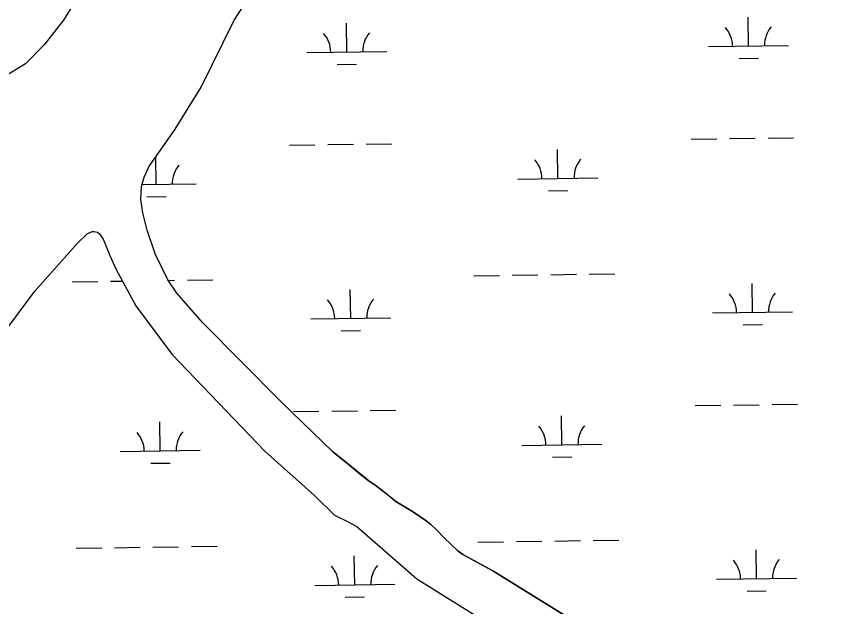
# Model space of a CAD drawing. Extents: x 3807117 to 3845308, y 337856 to 363736.
# Drawn here: x 3835369 to 3836394, y 357673 to 358410 of the extents above; entities that cross this region are included whole.
import ezdxf

# ---------------------------------------------------------------- set-up
doc = ezdxf.new("R2010")
doc.units = 0
doc.layers.add('V-TOPO-SHOR', color=7, linetype='Continuous')
doc.layers.add('V-WETL-SWMP', color=7, linetype='Continuous')

msp = doc.modelspace()

# ---------------------------------------------------------------- linework, layer by layer
at = {"layer": 'V-TOPO-SHOR'}
for points in [[(3835504.1, 358546.9), (3835464.3, 358465.9), (3835427.7, 358405.8), (3835403.4, 358375), (3835380.1, 358351.1), (3835357.5, 358337.6), (3835334.8, 358327.2)], [(3835525, 358197.9), (3835528.4, 358209.9), (3835534.3, 358222.5), (3835567, 358269.5), (3835599.7, 358322.3), (3835640.9, 358405.9), (3835675.1, 358459.2)], [(3835601.6, 358028), (3835569.1, 358064.7), (3835557.8, 358081.6), (3835542, 358114), (3835531.9, 358143.4), (3835526.8, 358165.1), (3835524.3, 358181.7), (3835525, 358197.9)], [(3835067.3, 357623.7), (3835068, 357639.9), (3835071.9, 357649.9), (3835093, 357685.7), (3835177.3, 357796.8), (3835245.1, 357878.4), (3835314.5, 357963.7), (3835391.7, 358067.4), (3835444.9, 358127.4), (3835457.1, 358139.1), (3835463.3, 358141.8), (3835465.4, 358141.9)], [(3835465.4, 358141.9), (3835470.1, 358141), (3835472.2, 358139.5), (3835477.1, 358132.3), (3835481.4, 358122.5), (3835485.3, 358111.7), (3835493, 358095.2), (3835518, 358049), (3835563, 357988.6)], [(3835601.6, 358028), (3835700.1, 357928.3), (3835763.9, 357866.8), (3835782.4, 357852.2), (3835798.3, 357839), (3835809.4, 357829.9), (3835816.8, 357824.9), (3835825.8, 357818.3), (3835832.1, 357813.3), (3835842.7, 357804.7), (3835863.3, 357792.1), (3835880.7, 357780.6), (3835886, 357776.5), (3835893.4, 357769.4), (3835903, 357759.2), (3835920, 357743), (3835926.4, 357738.4), (3835963.8, 357718), (3836084, 357643.8)], [(3835563, 357988.6), (3835679.6, 357867), (3835741.7, 357811.7), (3835766.2, 357787.8), (3835783, 357779.4), (3835794, 357773.4), (3835803.6, 357765.3), (3835868.8, 357708), (3835961.6, 357650.3), (3836033.5, 357599.4), (3836128.7, 357528.3), (3836162, 357503.6), (3836199.7, 357468.5), (3836224.7, 357445.7), (3836240, 357432.5), (3836254.9, 357420.9), (3836272.3, 357408.8), (3836310.9, 357380.1), (3836354.8, 357346.2), (3836374.3, 357335.2), (3836406.9, 357316.7)]]:
    msp.add_lwpolyline(points, dxfattribs=at)
at = {"layer": 'V-WETL-SWMP'}
for p, q in [((3835464.3, 358465.9), (3835427.7, 358405.8)), ((3835427.7, 358405.8), (3835403.4, 358375)), ((3836283.2, 358373.6), (3836282.7, 358409.6)), ((3835781.4, 358366.1), (3835780.9, 358402.1)), ((3835403.4, 358375), (3835380.1, 358351.1)), ((3836233.3, 358372.8), (3836333.2, 358374.3)), ((3835731.4, 358365.3), (3835831.4, 358366.8)), ((3836271.5, 358358), (3836295.5, 358358.3)), ((3835380.1, 358351.1), (3835357.5, 358337.6)), ((3835769.6, 358350.5), (3835793.6, 358350.8)), ((3835709.7, 358249.6), (3835741.7, 358250)), ((3835757.7, 358250.3), (3835789.7, 358250.8)), ((3835805.7, 358251), (3835837.7, 358251.5)), ((3836211.6, 358257.1), (3836243.6, 358257.6)), ((3836259.6, 358257.8), (3836291.6, 358258.3)), ((3836307.6, 358258.5), (3836339.6, 358259)), ((3836045.2, 358208.1), (3836044.7, 358244.1)), ((3835543.4, 358200.6), (3835542.9, 358234.8)), ((3835995.2, 358207.4), (3836095.2, 358208.9)), ((3835525.7, 358200.4), (3835593.4, 358201.4)), ((3836033.5, 358192.5), (3836057.5, 358192.9)), ((3835531.6, 358185), (3835555.6, 358185.4)), ((3835940.2, 358086.5), (3835972.2, 358087)), ((3835988.2, 358087.2), (3836020.2, 358087.7)), ((3836036.2, 358087.9), (3836068.2, 358088.4)), ((3836084.2, 358088.6), (3836116.2, 358089.1)), ((3835438.3, 358079), (3835470.3, 358079.4)), ((3835486.3, 358079.7), (3835501.2, 358079.9)), ((3835558.3, 358080.8), (3835566.3, 358080.9)), ((3835582.3, 358081.1), (3835614.3, 358081.6)), ((3836288.2, 358041), (3836287.7, 358077)), ((3835786.4, 358033.4), (3835785.8, 358069.4)), ((3835736.4, 358032.7), (3835836.4, 358034.2)), ((3836238.2, 358040.2), (3836338.2, 358041.7)), ((3836276.5, 358025.3), (3836300.5, 358025.7)), ((3835774.6, 358017.8), (3835798.6, 358018.2)), ((3836216.6, 357924.4), (3836248.6, 357924.9)), ((3836264.6, 357925.2), (3836296.6, 357925.6)), ((3836312.6, 357925.9), (3836344.5, 357926.4)), ((3835714.7, 357916.9), (3835746.7, 357917.4)), ((3835762.7, 357917.6), (3835794.7, 357918.1)), ((3835810.7, 357918.4), (3835842.7, 357918.8)), ((3836050.2, 357875.5), (3836049.7, 357911.5)), ((3835548.3, 357868), (3835547.8, 357904)), ((3836000.2, 357874.8), (3836100.2, 357876.3)), ((3835498.3, 357867.2), (3835598.3, 357868.7)), ((3836038.4, 357859.9), (3836062.4, 357860.3)), ((3835536.6, 357852.4), (3835560.6, 357852.7)), ((3835491.3, 357747), (3835523.3, 357747.5)), ((3835539.3, 357747.8), (3835571.3, 357748.2)), ((3835587.3, 357748.5), (3835619.3, 357749)), ((3835945.2, 357753.9), (3835977.2, 357754.3)), ((3835993.2, 357754.6), (3836025.2, 357755.1)), ((3836041.2, 357755.3), (3836073.2, 357755.8)), ((3836089.2, 357756), (3836121.2, 357756.5)), ((3835443.3, 357746.3), (3835475.3, 357746.8)), ((3835791.3, 357700.8), (3835790.8, 357736.8)), ((3836293.2, 357708.3), (3836292.7, 357744.3)), ((3836243.2, 357707.6), (3836343.2, 357709.1)), ((3835741.3, 357700), (3835841.3, 357701.5)), ((3835779.6, 357685.2), (3835803.6, 357685.5)), ((3836281.4, 357692.7), (3836305.4, 357693.1))]:
    msp.add_line(p, q, dxfattribs=at)
for points in [[(3835863.3, 357792.1), (3835842.7, 357804.7), (3835825.8, 357818.3), (3835816.8, 357824.9), (3835809.4, 357829.9), (3835782.4, 357852.2), (3835763.9, 357866.8), (3835700.1, 357928.3), (3835601.6, 358028), (3835569.1, 358064.7), (3835557.8, 358081.6), (3835542, 358114), (3835531.9, 358143.4), (3835526.8, 358165.1), (3835524.3, 358181.7), (3835525, 358197.9), (3835528.4, 358209.9), (3835534.3, 358222.5), (3835567, 358269.5), (3835599.7, 358322.3), (3835640.9, 358405.9), (3835675.1, 358459.2)], [(3835314.5, 357963.7), (3835391.7, 358067.4), (3835444.9, 358127.4), (3835457.1, 358139.1), (3835463.3, 358141.8), (3835465.4, 358141.9), (3835470.1, 358141), (3835472.2, 358139.5), (3835477.1, 358132.3), (3835481.4, 358122.5), (3835485.3, 358111.7), (3835493, 358095.2), (3835518, 358049), (3835563, 357988.6), (3835679.6, 357867), (3835741.7, 357811.7), (3835766.2, 357787.8), (3835783, 357779.4), (3835794, 357773.4), (3835803.6, 357765.3), (3835868.8, 357708), (3835961.6, 357650.3)], [(3836084, 357643.8), (3835963.8, 357718), (3835926.4, 357738.4), (3835920, 357743), (3835903, 357759.2), (3835893.4, 357769.4), (3835886, 357776.5), (3835880.7, 357780.6), (3835863.3, 357792.1)]]:
    msp.add_lwpolyline(points, dxfattribs=at)
for centre, start, end in [((3836228, 358373.2), 0.0865, 41.6302), ((3836338.5, 358374.9), 140.0865, 181.6302), ((3835726.2, 358365.7), 0.0865, 41.6302), ((3835836.6, 358367.4), 140.0865, 181.6302), ((3835990, 358207.8), 0.0865, 41.6302), ((3836100.5, 358209.4), 140.0865, 181.6302), ((3835598.6, 358201.9), 140.0865, 181.6302), ((3836343.5, 358042.3), 140.0865, 181.6302), ((3835731.1, 358033.1), 0.0865, 41.6302), ((3835841.6, 358034.7), 140.0865, 181.6302), ((3836233, 358040.6), 0.0865, 41.6302), ((3835493.1, 357867.6), 0.0865, 41.6302), ((3835603.6, 357869.3), 140.0865, 181.6302), ((3835995, 357875.2), 0.0865, 41.6302), ((3836105.4, 357876.8), 140.0865, 181.6302), ((3836238, 357708), 0.0865, 41.6302), ((3836348.4, 357709.6), 140.0865, 181.6302), ((3835736.1, 357700.4), 0.0865, 41.6302), ((3835846.6, 357702.1), 140.0865, 181.6302)]:
    msp.add_arc(centre, 35.2, start, end, dxfattribs=at)

doc.saveas('drawing.dxf')
